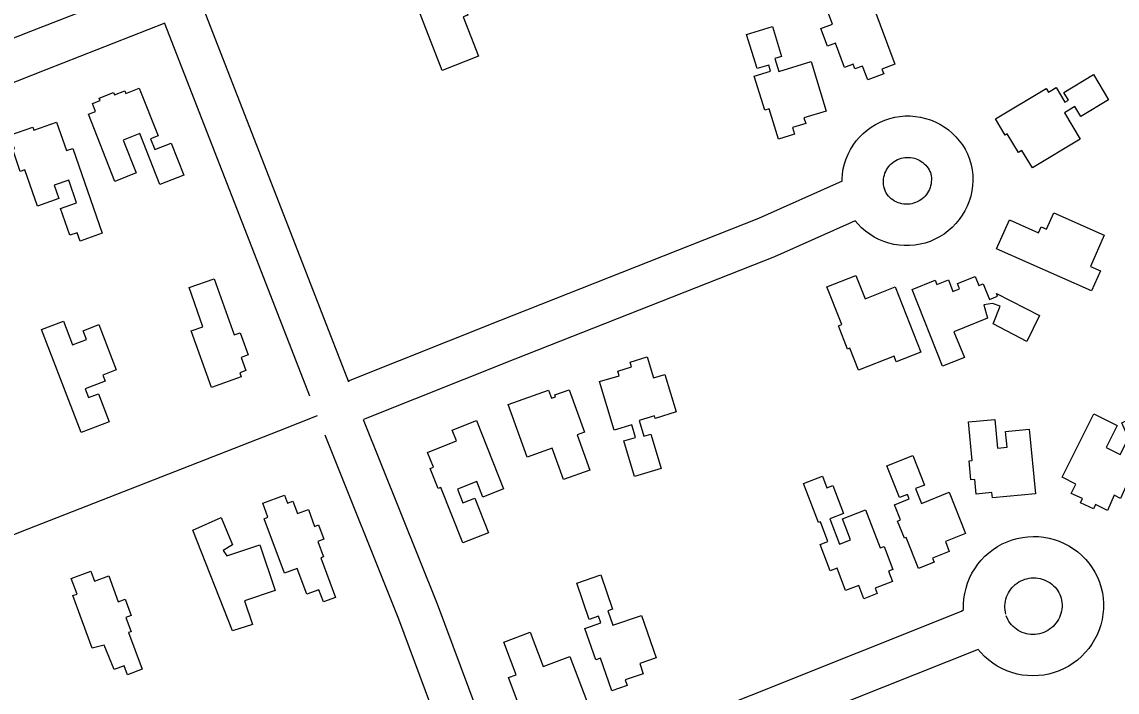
# Model space of a CAD drawing. Extents: x 3329297 to 3367176, y 649250 to 674653.
# Drawn here: x 3349536 to 3350330, y 671390 to 671876 of the extents above; entities that cross this region are included whole.
import ezdxf

# ---------------------------------------------------------------- set-up
doc = ezdxf.new("R2010")
doc.units = 0
doc.layers.add('V-BLDG-OTLN', color=7, linetype='Continuous')
doc.layers.add('V-ROAD-CNTR', color=7, linetype='Continuous')

msp = doc.modelspace()

# ---------------------------------------------------------------- linework, layer by layer
at = {"layer": 'V-BLDG-OTLN'}
for points in [[(3349841.03, 671840.91), (3349813.12, 671912.68), (3349843.31, 671924.42), (3349851.14, 671904.29), (3349855.01, 671905.79), (3349860.14, 671892.59), (3349855.71, 671890.86), (3349859.52, 671881.06), (3349856.26, 671879.8), (3349867.39, 671851.17)], [(3350153.28, 671888.16), (3350169.29, 671845.37), (3350159.92, 671841.86), (3350161.25, 671838.3), (3350149.71, 671833.98), (3350145.94, 671844.07), (3350140.3, 671841.96), (3350139, 671845.45), (3350132.76, 671843.11), (3350126.21, 671860.6), (3350120.33, 671858.4), (3350115.54, 671871.21), (3350124.07, 671874.4), (3350112.65, 671904.92), (3350130.72, 671911.69), (3350141.21, 671883.64)], [(3350108.61, 671847.32), (3350119.58, 671811.44), (3350103.39, 671806.49), (3350104.62, 671802.45), (3350095.12, 671799.55), (3350096.62, 671794.63), (3350084.79, 671791.02), (3350078.03, 671813.12), (3350074.9, 671812.16), (3350067.36, 671836.81), (3350079.13, 671840.4), (3350077.81, 671844.73), (3350069.41, 671842.16), (3350061.8, 671867.04), (3350080.44, 671872.74), (3350087.09, 671850.99), (3350082.34, 671849.54), (3350085.21, 671840.17)], [(3350242.32, 671805.7), (3350279.14, 671827.7), (3350280.71, 671825.06), (3350286.33, 671828.42), (3350292.64, 671817.86), (3350295.15, 671819.35), (3350291.82, 671824.93), (3350313.41, 671837.83), (3350324.34, 671819.53), (3350304.1, 671807.44), (3350299.82, 671814.61), (3350292.25, 671810.09), (3350303.69, 671790.94), (3350269.03, 671770.23), (3350261.51, 671782.82), (3350259, 671781.32), (3350250.88, 671794.91), (3350249.32, 671793.98)], [(3349603.61, 671760.4), (3349584.39, 671809.17), (3349589.47, 671811.17), (3349587.24, 671816.83), (3349592.78, 671819.01), (3349592.08, 671820.77), (3349602.65, 671824.94), (3349603.39, 671823.07), (3349610.77, 671825.98), (3349611.52, 671824.1), (3349621.3, 671827.96), (3349634.88, 671793.52), (3349629.43, 671791.37), (3349632.56, 671783.43), (3349644.42, 671788.1), (3349653.56, 671764.91), (3349636.23, 671758.08), (3349621.63, 671795.11), (3349609.69, 671790.41), (3349619.11, 671766.52)], [(3349547.49, 671742.58), (3349538.34, 671768.8), (3349534.95, 671767.61), (3349529.43, 671783.45), (3349530.87, 671783.95), (3349527.39, 671793.91), (3349544.02, 671799.7), (3349544.76, 671797.57), (3349561.3, 671803.33), (3349568.48, 671782.75), (3349572.98, 671784.32), (3349594.45, 671722.77), (3349578.43, 671717.18), (3349576.33, 671723.2), (3349570.97, 671721.33), (3349564.16, 671740.87), (3349575.8, 671744.93), (3349570.09, 671761.31), (3349559.47, 671757.6), (3349562.83, 671747.93)], [(3350311.97, 671680.98), (3350243.07, 671711.45), (3350252.35, 671732.45), (3350273.43, 671723.13), (3350275.4, 671727.58), (3350279.34, 671725.83), (3350284.51, 671737.52), (3350321.12, 671721.33), (3350311.12, 671698.71), (3350318.39, 671695.49)], [(3349673.65, 671611.05), (3349659, 671652.05), (3349667.48, 671655.08), (3349657.37, 671683.37), (3349675.5, 671689.86), (3349690.06, 671649.11), (3349694.5, 671650.7), (3349700.23, 671634.66), (3349695.07, 671632.82), (3349698.5, 671623.23), (3349694.19, 671621.69), (3349695.23, 671618.77)], [(3350169.46, 671684), (3350188.22, 671636.61), (3350170.36, 671629.55), (3350168.71, 671633.72), (3350142.95, 671623.52), (3350136.62, 671639.51), (3350135.04, 671638.89), (3350128.41, 671655.63), (3350130.92, 671656.62), (3350120.07, 671684.02), (3350140.99, 671692.3), (3350147.69, 671675.38)], [(3350203.83, 671626.47), (3350181.87, 671682.14), (3350198.47, 671688.69), (3350199.64, 671685.73), (3350208.14, 671689.08), (3350211.45, 671680.68), (3350216.16, 671682.54), (3350214.62, 671686.44), (3350227.64, 671691.58), (3350230.22, 671685.02), (3350233.35, 671686.26), (3350237.84, 671674.86), (3350243.75, 671677.19), (3350243, 671679.08), (3350274.24, 671663.12), (3350265.01, 671644.29), (3350240.67, 671657.21), (3350245.75, 671670.07), (3350240.24, 671671.92), (3350233.8, 671671.01), (3350236.54, 671661.35), (3350212.16, 671651.28), (3350219.72, 671632.74)], [(3349579.21, 671578.35), (3349550.34, 671652.97), (3349566.27, 671659.13), (3349572.89, 671642), (3349582.89, 671645.86), (3349580.46, 671652.15), (3349591.84, 671656.55), (3349604.52, 671623.77), (3349594.83, 671620.02), (3349596.54, 671615.59), (3349581.92, 671609.94), (3349584.33, 671603.69), (3349591.57, 671606.49), (3349599.42, 671586.17)], [(3350002.46, 671620.4), (3350010.69, 671593.26), (3349995.39, 671588.62), (3349994.85, 671590.4), (3349983.85, 671587.06), (3349987.29, 671575.7), (3349992.26, 671577.21), (3349999.83, 671552.25), (3349980.54, 671546.41), (3349972.72, 671572.22), (3349981.26, 671574.81), (3349978.47, 671584), (3349965.71, 671580.14), (3349955.07, 671615.23), (3349969.31, 671619.55), (3349968.3, 671622.9), (3349978.26, 671625.91), (3349977.2, 671629.41), (3349989.67, 671633.18), (3349994.29, 671617.93)], [(3349902.59, 671560.36), (3349888.86, 671598.54), (3349918.14, 671609.06), (3349920.27, 671603.13), (3349923.27, 671604.21), (3349922.75, 671605.65), (3349933.18, 671609.4), (3349944.27, 671578.53), (3349938.94, 671576.62), (3349948.12, 671551.08), (3349928.97, 671544.2), (3349920.81, 671566.91)], [(3350290.58, 671545.86), (3350313.65, 671591.79), (3350330.55, 671583.31), (3350322.61, 671567.5), (3350332.72, 671562.43), (3350338.71, 671574.36), (3350333.87, 671585.32), (3350354.11, 671595.86), (3350366.48, 671571.01), (3350349, 671561.85), (3350344.41, 671567.37), (3350338.87, 671557.27), (3350343.93, 671554.96), (3350332.85, 671530.61), (3350328.26, 671532.92), (3350323.64, 671521.89), (3350314.91, 671526.05), (3350313.41, 671522.89), (3350303.92, 671527.41), (3350305.33, 671530.38), (3350297.29, 671534.21), (3350300.5, 671540.88)], [(3349865.86, 671587.09), (3349885.54, 671537.4), (3349870.53, 671531.46), (3349866.02, 671542.86), (3349852.04, 671537.32), (3349856.03, 671527.24), (3349864.77, 671530.7), (3349874.68, 671505.69), (3349855.98, 671498.28), (3349840.06, 671538.5), (3349838, 671537.69), (3349832.25, 671552.22), (3349834.61, 671553.15), (3349830.37, 671563.87), (3349851.46, 671572.23), (3349848.32, 671580.15)], [(3350266.74, 671580.84), (3350271.25, 671533.94), (3350240.01, 671530.94), (3350239.64, 671534.83), (3350228.23, 671533.73), (3350227.23, 671544.23), (3350224.48, 671543.97), (3350223.15, 671557.76), (3350225.31, 671557.97), (3350222.62, 671586.02), (3350241.78, 671587.86), (3350243.79, 671567.01), (3350250.7, 671567.67), (3350249.59, 671579.19)], [(3350208.73, 671534.98), (3350220.62, 671505.07), (3350205.95, 671499.23), (3350208.76, 671492.18), (3350196.62, 671487.35), (3350197.85, 671484.25), (3350186.44, 671479.71), (3350177.47, 671502.23), (3350176.2, 671501.72), (3350171.26, 671514.15), (3350173.48, 671515.04), (3350169.11, 671525.99), (3350179.67, 671530.19), (3350178.37, 671533.46), (3350172.73, 671531.22), (3350163.55, 671554.3), (3350182.27, 671561.75), (3350190.82, 671540.26), (3350184.32, 671537.67), (3350188.58, 671526.96)], [(3350148.02, 671522.21), (3350158.54, 671494.61), (3350161.48, 671495.73), (3350167.82, 671479.08), (3350164.7, 671477.88), (3350167.6, 671470.26), (3350155.03, 671465.46), (3350156.53, 671461.54), (3350146.78, 671457.82), (3350143.09, 671467.49), (3350133.58, 671463.86), (3350127.46, 671479.93), (3350122.5, 671478.04), (3350115.22, 671497.15), (3350120.75, 671499.26), (3350115.29, 671513.57), (3350113.89, 671513.04), (3350103.08, 671541.4), (3350116.8, 671546.63), (3350119.96, 671538.34), (3350124.32, 671540), (3350132.12, 671519.53), (3350122.22, 671515.75), (3350129.22, 671497.39), (3350137.19, 671500.43), (3350131.32, 671515.85)], [(3349726.54, 671476.3), (3349711.9, 671515.86), (3349714.62, 671516.87), (3349710.84, 671527.08), (3349726.56, 671532.89), (3349728.66, 671527.23), (3349732.56, 671528.67), (3349735.94, 671519.56), (3349743.89, 671522.5), (3349748.43, 671510.22), (3349751.33, 671511.3), (3349755.13, 671501.03), (3349750.71, 671499.39), (3349754.83, 671488.29), (3349752.89, 671487.57), (3349763.57, 671458.71), (3349754.8, 671455.46), (3349751.53, 671464.3), (3349742.77, 671461.06), (3349735.85, 671479.75)], [(3349708.76, 671496.81), (3349719.73, 671463.69), (3349697.65, 671456.37), (3349703.32, 671439.26), (3349688.97, 671434.51), (3349660.05, 671507.47), (3349680.75, 671516.63), (3349688.99, 671496.84), (3349682.09, 671492.72), (3349684.75, 671488.85)], [(3349587.16, 671421.91), (3349572.98, 671460.09), (3349576.1, 671461.25), (3349571.91, 671472.56), (3349586.02, 671477.8), (3349588.67, 671470.65), (3349599.07, 671474.51), (3349606.07, 671455.67), (3349611.06, 671457.52), (3349615.44, 671445.72), (3349611.55, 671444.27), (3349615.4, 671433.93), (3349613.54, 671433.24), (3349623.33, 671406.68), (3349612.63, 671402.73), (3349610.32, 671409.06), (3349603.14, 671406.42), (3349595.9, 671424.19)], [(3349985.59, 671445.73), (3349996.11, 671414.91), (3349984.23, 671410.86), (3349986.77, 671403.41), (3349973.66, 671398.93), (3349975.07, 671394.79), (3349963.93, 671390.98), (3349955.85, 671414.66), (3349952.34, 671413.46), (3349944.53, 671436.35), (3349956.02, 671440.27), (3349954.34, 671445.18), (3349947.51, 671442.84), (3349938.53, 671469.16), (3349956.05, 671475.14), (3349964.54, 671450.24), (3349961.16, 671449.09), (3349964.73, 671438.62)], [(3349914.27, 671408.62), (3349933.59, 671415.94), (3349947.76, 671378.52), (3349918.68, 671367.51), (3349915.41, 671376.15), (3349911.12, 671374.53), (3349912.36, 671371.28), (3349901.74, 671367.26), (3349889.09, 671400.64), (3349894.54, 671402.71), (3349885.59, 671426.33), (3349904.81, 671433.58)]]:
    msp.add_lwpolyline(points, close=True, dxfattribs=at)
at = {"layer": 'V-ROAD-CNTR'}
for points in [[(3349628.86, 671903.06), (3349542.48, 671869.22), (3349327.84, 671784.52), (3349245.7, 671753.78), (3349198.21, 671738.04), (3349132.37, 671717.71), (3349080.33, 671698.98), (3348976.37, 671657.43), (3348767.66, 671577.74), (3348766.09, 671577.24)], [(3349667.55, 671885.96), (3349730.95, 671723.34), (3349772.94, 671615.04)], [(3349639.8, 671875.13), (3349553.46, 671841.3), (3349338.6, 671756.52)], [(3349639.41, 671875.55), (3349702.99, 671712.47), (3349744.65, 671605.04)], [(3350131.04, 671760.58), (3350131.04, 671762.15), (3350131.34, 671765.86), (3350131.93, 671769.55), (3350132.81, 671773.19), (3350133.97, 671776.74), (3350135.4, 671780.18), (3350137.1, 671783.51), (3350139.06, 671786.7), (3350141.26, 671789.72), (3350143.68, 671792.55), (3350146.32, 671795.2), (3350149.17, 671797.63), (3350152.19, 671799.82), (3350155.36, 671801.77), (3350158.68, 671803.47), (3350162.14, 671804.91), (3350165.7, 671806.07), (3350169.32, 671806.94), (3350173, 671807.54), (3350176.74, 671807.84), (3350180.47, 671807.85), (3350184.19, 671807.56), (3350187.88, 671806.99), (3350191.51, 671806.13), (3350195.07, 671804.99), (3350198.53, 671803.57), (3350201.86, 671801.89), (3350205.06, 671799.95), (3350208.09, 671797.76), (3350210.93, 671795.36), (3350213.59, 671792.73), (3350216.03, 671789.9), (3350218.25, 671786.88), (3350220.21, 671783.71), (3350221.92, 671780.4), (3350223.54, 671776.57), (3350224.64, 671772.49), (3350225.35, 671768.74), (3350225.75, 671764.94), (3350225.85, 671761.11), (3350225.64, 671757.31), (3350225.14, 671753.52), (3350224.33, 671749.79), (3350223.22, 671746.13), (3350221.83, 671742.57), (3350220.16, 671739.13), (3350218.23, 671735.84), (3350216.03, 671732.72), (3350213.6, 671729.78), (3350210.94, 671727.03), (3350208.06, 671724.52), (3350205, 671722.23), (3350201.77, 671720.2), (3350198.38, 671718.44), (3350194.86, 671716.94), (3350191.24, 671715.74), (3350187.54, 671714.82), (3350183.76, 671714.2), (3350179.96, 671713.89), (3350176.14, 671713.88), (3350172.33, 671714.17), (3350168.55, 671714.77), (3350164.84, 671715.66), (3350161.22, 671716.85), (3350157.69, 671718.32), (3350154.29, 671720.07), (3350151.04, 671722.08), (3350147.97, 671724.34), (3350145.08, 671726.85), (3350142.4, 671729.57), (3350140.44, 671731.92)], [(3350161.81, 671754.84), (3350161.35, 671756.76), (3350161.14, 671758.13), (3350161.04, 671759.51), (3350161.04, 671760.9), (3350161.15, 671762.28), (3350161.37, 671763.65), (3350161.69, 671764.98), (3350162.13, 671766.31), (3350162.66, 671767.6), (3350163.29, 671768.82), (3350164.01, 671770), (3350164.83, 671771.12), (3350165.73, 671772.18), (3350166.71, 671773.16), (3350167.75, 671774.05), (3350168.88, 671774.87), (3350170.06, 671775.6), (3350171.3, 671776.23), (3350172.57, 671776.76), (3350173.88, 671777.18), (3350175.24, 671777.51), (3350176.6, 671777.73), (3350177.98, 671777.84), (3350179.36, 671777.84), (3350180.74, 671777.74), (3350182.11, 671777.53), (3350183.46, 671777.21), (3350184.78, 671776.78), (3350186.06, 671776.26), (3350187.3, 671775.64), (3350188.48, 671774.92), (3350189.6, 671774.11), (3350190.66, 671773.21), (3350191.65, 671772.24), (3350192.55, 671771.19), (3350193.36, 671770.08), (3350194.1, 671768.9), (3350194.73, 671767.66), (3350195.11, 671766.78), (3350195.38, 671765.78), (3350195.64, 671764.38), (3350195.79, 671762.97), (3350195.83, 671761.54), (3350195.75, 671760.11), (3350195.56, 671758.69), (3350195.26, 671757.3), (3350194.85, 671755.93), (3350194.33, 671754.61), (3350193.7, 671753.32), (3350192.98, 671752.09), (3350192.16, 671750.92), (3350191.25, 671749.82), (3350190.26, 671748.8), (3350189.18, 671747.86), (3350188.03, 671747), (3350186.83, 671746.25), (3350185.56, 671745.58), (3350184.25, 671745.03), (3350182.89, 671744.58), (3350181.51, 671744.23), (3350180.1, 671744), (3350178.68, 671743.89), (3350177.24, 671743.88), (3350175.82, 671743.99), (3350174.42, 671744.21), (3350173.03, 671744.55), (3350171.67, 671744.99), (3350170.35, 671745.54), (3350169.09, 671746.19), (3350167.87, 671746.95), (3350166.72, 671747.8), (3350165.64, 671748.73), (3350164.64, 671749.74), (3350163.72, 671750.84), (3350162.9, 671752.01), (3350162.7, 671752.34), (3350161.45, 671756.1)], [(3350131.04, 671760.58), (3350070.39, 671733.42), (3349882.55, 671659.39), (3349772.7, 671615.56)], [(3350140.44, 671731.92), (3350082.03, 671705.76), (3349893.61, 671631.5), (3349783.82, 671587.7)], [(3349750.23, 671590.45), (3349722.14, 671579.24), (3349534.89, 671505.98), (3349320.14, 671420.35), (3349212.12, 671378.17)], [(3349783.71, 671587.76), (3349837.36, 671454.13), (3349888, 671318.02)], [(3349755.88, 671576.55), (3349809.38, 671443.31), (3349860.39, 671306.19)], [(3349989.29, 671357.69), (3350217.72, 671448.75), (3350219.14, 671450.1), (3350219.14, 671453.99), (3350219.44, 671457.86), (3350220.03, 671461.69), (3350220.91, 671465.47), (3350222.07, 671469.17), (3350223.52, 671472.78), (3350225.23, 671476.26), (3350227.21, 671479.6), (3350229.43, 671482.78), (3350231.88, 671485.78), (3350234.57, 671488.59), (3350237.45, 671491.18), (3350240.53, 671493.55), (3350243.77, 671495.67), (3350247.17, 671497.55), (3350250.71, 671499.16), (3350254.34, 671500.49), (3350258.08, 671501.54), (3350261.89, 671502.31), (3350265.74, 671502.78), (3350269.61, 671502.96), (3350273.49, 671502.85), (3350277.35, 671502.44), (3350281.17, 671501.73), (3350284.92, 671500.74), (3350288.58, 671499.47), (3350292.14, 671497.92), (3350295.57, 671496.1), (3350298.85, 671494.03), (3350301.96, 671491.71), (3350304.89, 671489.16), (3350307.61, 671486.41), (3350310.12, 671483.44), (3350312.4, 671480.3), (3350314.43, 671476.99), (3350316.2, 671473.53), (3350317.78, 671469.76), (3350318.97, 671465.82), (3350319.8, 671462.03), (3350320.34, 671458.18), (3350320.59, 671454.31), (3350320.55, 671450.42), (3350320.2, 671446.55), (3350319.57, 671442.73), (3350318.65, 671438.95), (3350317.43, 671435.25), (3350315.95, 671431.67), (3350314.2, 671428.2), (3350312.18, 671424.88), (3350309.93, 671421.72), (3350307.43, 671418.74), (3350304.72, 671415.96), (3350301.8, 671413.39), (3350298.7, 671411.05), (3350295.43, 671408.96), (3350292.01, 671407.12), (3350288.46, 671405.54), (3350284.8, 671404.24), (3350281.05, 671403.22), (3350277.24, 671402.49), (3350273.38, 671402.05), (3350269.5, 671401.9), (3350265.61, 671402.06), (3350261.76, 671402.5), (3350257.95, 671403.23), (3350254.19, 671404.26), (3350250.53, 671405.57), (3350246.99, 671407.15), (3350243.57, 671409), (3350240.3, 671411.1), (3350237.21, 671413.44), (3350234.3, 671416.01), (3350231.58, 671418.8), (3350229.6, 671421.19)], [(3350249.87, 671446.53), (3350249.51, 671448.08), (3350249.27, 671449.66), (3350249.14, 671451.25), (3350249.14, 671452.84), (3350249.27, 671454.43), (3350249.51, 671456.01), (3350249.87, 671457.56), (3350250.35, 671459.08), (3350250.94, 671460.55), (3350251.64, 671461.98), (3350252.45, 671463.35), (3350253.37, 671464.66), (3350254.37, 671465.89), (3350255.47, 671467.04), (3350256.66, 671468.11), (3350257.92, 671469.08), (3350259.26, 671469.96), (3350260.65, 671470.72), (3350262.09, 671471.38), (3350263.59, 671471.93), (3350265.13, 671472.36), (3350266.68, 671472.67), (3350268.27, 671472.87), (3350269.86, 671472.94), (3350271.45, 671472.9), (3350273.03, 671472.73), (3350274.6, 671472.44), (3350276.14, 671472.03), (3350277.65, 671471.51), (3350279.11, 671470.87), (3350280.51, 671470.13), (3350281.86, 671469.27), (3350283.14, 671468.32), (3350284.34, 671467.28), (3350285.46, 671466.14), (3350286.49, 671464.93), (3350287.42, 671463.64), (3350288.25, 671462.28), (3350288.98, 671460.87), (3350289.51, 671459.59), (3350289.91, 671458.28), (3350290.25, 671456.71), (3350290.48, 671455.12), (3350290.58, 671453.52), (3350290.56, 671451.92), (3350290.42, 671450.34), (3350290.16, 671448.75), (3350289.78, 671447.19), (3350289.28, 671445.68), (3350288.67, 671444.2), (3350287.94, 671442.76), (3350287.11, 671441.4), (3350286.18, 671440.09), (3350285.16, 671438.86), (3350284.04, 671437.72), (3350282.84, 671436.66), (3350281.56, 671435.69), (3350280.21, 671434.83), (3350278.8, 671434.07), (3350277.34, 671433.42), (3350275.83, 671432.89), (3350274.28, 671432.47), (3350272.71, 671432.17), (3350271.12, 671431.99), (3350269.52, 671431.93), (3350267.92, 671431.99), (3350266.32, 671432.17), (3350264.75, 671432.48), (3350263.22, 671432.9), (3350261.71, 671433.44), (3350260.24, 671434.09), (3350258.83, 671434.85), (3350257.49, 671435.71), (3350256.21, 671436.68), (3350255.01, 671437.74), (3350253.89, 671438.89), (3350252.87, 671440.12), (3350251.94, 671441.42), (3350251.45, 671442.23), (3350250.14, 671445.52)], [(3349897.56, 671289.06), (3350000.37, 671329.81), (3350230, 671421.35)]]:
    msp.add_lwpolyline(points, dxfattribs=at)

doc.saveas('drawing.dxf')
